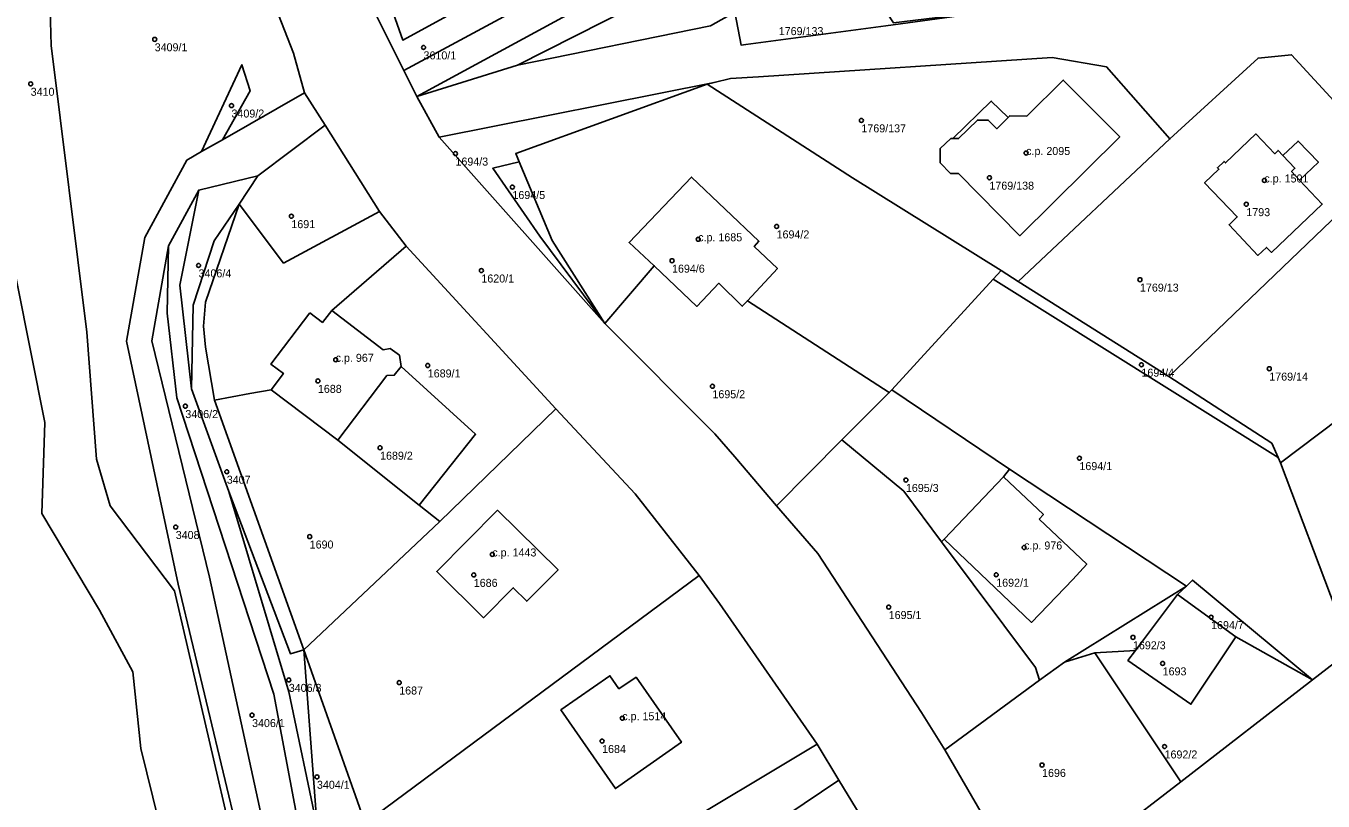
# Model space of a CAD drawing. Extents: x -878211 to -870363, y -1058464 to -1052522.
# Drawn here: x -875408.6 to -875246.5, y -1055503.8 to -1055407 of the extents above; entities that cross this region are included whole.
import ezdxf

# ---------------------------------------------------------------- set-up
doc = ezdxf.new("R2010")
doc.units = 0
for name, color, linetype in [('Definiční body', 7, 'Continuous'), ('Polygon budovy', 7, 'Continuous'), ('Polygon parcely', 7, 'Continuous')]:
    doc.layers.add(name, color=color, linetype=linetype)

msp = doc.modelspace()

# ---------------------------------------------------------------- linework, layer by layer
at = {"layer": 'Definiční body'}
for centre in [(-875392.53, -1055408.65994), (-875358.93, -1055409.66994), (-875408.03, -1055414.21994), (-875382.93, -1055416.93994), (-875304.2, -1055418.78994), (-875354.94, -1055422.93994), (-875283.61, -1055422.85994), (-875288.2, -1055425.94994), (-875253.83, -1055426.28994), (-875347.82, -1055427.11994), (-875256.09, -1055429.25994), (-875375.45, -1055430.75994), (-875314.8, -1055432.03994), (-875324.6, -1055433.63994), (-875327.87, -1055436.31994), (-875387.05, -1055436.90994), (-875351.7, -1055437.54994), (-875269.38, -1055438.68994), (-875369.91, -1055448.69994), (-875358.4, -1055449.40994), (-875269.2, -1055449.31994), (-875253.22, -1055449.80994), (-875372.13, -1055451.33994), (-875322.82, -1055452.00994), (-875388.7, -1055454.48994), (-875364.36, -1055459.68994), (-875276.95, -1055460.98994), (-875383.52, -1055462.68994), (-875298.64, -1055463.71994), (-875389.9, -1055469.59994), (-875373.16, -1055470.78994), (-875283.86, -1055472.14994), (-875350.33, -1055473.01994), (-875352.65, -1055475.57994), (-875287.35, -1055475.55994), (-875300.79, -1055479.59994), (-875260.49, -1055480.85994), (-875270.26, -1055483.37994), (-875266.55, -1055486.63994), (-875375.77, -1055488.69994), (-875361.97, -1055489.02994), (-875380.36, -1055493.09994), (-875334.09, -1055493.47994), (-875336.61, -1055496.33994), (-875266.31, -1055497.01994), (-875281.62, -1055499.32994), (-875372.25, -1055500.80994)]:
    msp.add_circle(centre, 0.25, dxfattribs=at)
at = {"layer": 'Polygon budovy'}
for points in [[(-875283.52, -1055418.25), (-875285.66, -1055418.21), (-875285.85, -1055418.41), (-875287.27, -1055419.83), (-875288.35, -1055418.74), (-875289.71, -1055418.74), (-875292.05, -1055421.06), (-875292.77, -1055421.05), (-875293.04, -1055421.05), (-875294.34, -1055422.31), (-875294.37, -1055424.08), (-875293.06, -1055425.4), (-875292.07, -1055425.4), (-875284.39, -1055433.2), (-875271.91, -1055420.85), (-875278.97, -1055413.74)], [(-875259.52, -1055424.89), (-875261.3, -1055426.58), (-875257.22, -1055430.85), (-875258.25, -1055431.82), (-875254.64, -1055435.65), (-875253.58, -1055434.65), (-875252.96, -1055435.29), (-875246.59, -1055429.25), (-875249.44, -1055426.25), (-875250.44, -1055425.18), (-875250.01, -1055424.77), (-875251.52, -1055423.18), (-875252.12, -1055422.54), (-875252.54, -1055422.96), (-875254.91, -1055420.48), (-875258.69, -1055424.09), (-875258.88, -1055423.91), (-875259.7, -1055424.7)], [(-875325.43, -1055425.86), (-875333.24, -1055434.04), (-875330.1, -1055436.95), (-875324.78, -1055442.02), (-875322, -1055439.13), (-875319.09, -1055442), (-875318.44, -1055441.31), (-875314.7, -1055437.28), (-875317.59, -1055434.54), (-875317, -1055433.88)], [(-875373.12, -1055442.84), (-875378.03, -1055449.23), (-875376.45, -1055450.39), (-875377.97, -1055452.46), (-875369.63, -1055458.76), (-875363.5, -1055450.66), (-875362.59, -1055450.62), (-875361.74, -1055449.52), (-875361.95, -1055448.13), (-875363.08, -1055447.28), (-875363.96, -1055447.44), (-875370.38, -1055442.54), (-875371.56, -1055444.03)], [(-875281.99, -1055468.6), (-875281.45, -1055468.03), (-875286.45, -1055463.32), (-875293.87, -1055471.12), (-875282.94, -1055481.52), (-875277.78, -1055476.14), (-875276.03, -1055474.24)], [(-875349.7, -1055467.5), (-875357.27, -1055475.15), (-875351.44, -1055480.92), (-875347.71, -1055477.19), (-875346.03, -1055478.87), (-875342.12, -1055474.95)], [(-875335.63, -1055488.18), (-875341.76, -1055492.45), (-875334.94, -1055502.27), (-875326.69, -1055496.49), (-875332.36, -1055488.37), (-875334.5, -1055489.8)]]:
    msp.add_lwpolyline(points, close=True, dxfattribs=at)
at = {"layer": 'Polygon parcely'}
for points in [[(-875231.79, -1055227.05), (-875224.67, -1055262.34), (-875226.76, -1055267.1), (-875229.31, -1055272.89), (-875225.06, -1055286.96), (-875220.69, -1055301.45), (-875229.15, -1055309.71), (-875259.08, -1055336.05), (-875280.53, -1055347.13), (-875293.06, -1055354.03), (-875306.02, -1055374.55), (-875312.45, -1055379.64), (-875339.18, -1055400.55), (-875361.39, -1055412.55), (-875359.75, -1055415.8), (-875334.2, -1055401.89), (-875295.89, -1055379.59), (-875257.96, -1055358.31), (-875248.53, -1055352.74), (-875243.72, -1055348.71), (-875221.1, -1055321.52), (-875212.34, -1055291.26), (-875214.82, -1055274.23), (-875220.48, -1055256.01)], [(-875410.21, -1055251.65), (-875408, -1055281.97), (-875403.15, -1055306.07), (-875400.01, -1055317.22), (-875393.86, -1055339.64), (-875392.67, -1055345.19), (-875389.47, -1055360.76), (-875386.61, -1055374.35), (-875384.88, -1055380.33), (-875384.74, -1055380.8), (-875384.09, -1055383.05), (-875379.01, -1055400.55), (-875375.2, -1055410.4), (-875373.79, -1055415.33), (-875371.21, -1055419.38), (-875364.43, -1055430.18), (-875361.09, -1055434.48)], [(-875220.48, -1055256.01), (-875214.82, -1055274.23), (-875212.34, -1055291.26), (-875221.1, -1055321.52), (-875243.72, -1055348.71), (-875248.53, -1055352.74), (-875257.96, -1055358.31), (-875295.89, -1055379.59), (-875334.2, -1055401.89), (-875359.75, -1055415.8), (-875347.18, -1055411.89), (-875332.77, -1055404.59), (-875294.24, -1055382.64), (-875256.41, -1055361.24), (-875247.12, -1055355.14), (-875241.48, -1055350.62), (-875218.95, -1055322.5), (-875209.67, -1055291.75), (-875212.29, -1055273.81), (-875218.28, -1055255.45)], [(-875411.52, -1055430.16), (-875406.28, -1055456.54), (-875406.63, -1055467.91), (-875399.44, -1055480), (-875395.27, -1055487.68), (-875394.25, -1055497.27), (-875385.17, -1055534.08), (-875389.5, -1055553.1), (-875373.61, -1055576.29), (-875380.17, -1055557.01), (-875378.41, -1055527.64), (-875390.05, -1055477.55), (-875398.11, -1055466.93), (-875399.81, -1055461.11), (-875401.03, -1055445.25), (-875405.49, -1055409.41), (-875405.79, -1055397.38), (-875407.04, -1055392.78), (-875407.33, -1055392.16), (-875407.58, -1055389.71), (-875407.99, -1055386.12), (-875408.13, -1055379.03), (-875408.37, -1055377.01), (-875411.13, -1055377.1)], [(-875214.82, -1055615.84), (-875230.72, -1055598.65), (-875238.71, -1055589.33), (-875255.84, -1055562.11), (-875260.85, -1055553.66), (-875271.37, -1055535.92), (-875271.69, -1055535.37), (-875283.03, -1055515.97), (-875293.76, -1055497.45), (-875296.7, -1055492.75), (-875309.64, -1055472.9), (-875314.82, -1055466.93), (-875320.01, -1055460.81), (-875322.51, -1055457.93), (-875336.25, -1055444.17), (-875356.99, -1055420.86), (-875359.75, -1055415.8), (-875361.39, -1055412.55), (-875366.89, -1055401.51)], [(-875301.13, -1055406.96), (-875318.64, -1055409.31), (-875319.23, -1055409.38), (-875320.04, -1055405.28)], [(-875323.06, -1055406.95), (-875347.18, -1055411.89), (-875359.75, -1055415.8), (-875356.99, -1055420.86), (-875322.62, -1055414.04), (-875320.55, -1055413.56), (-875317.08, -1055413.33), (-875280.37, -1055410.94), (-875273.56, -1055412.1), (-875265.63, -1055421.1), (-875254.63, -1055410.99), (-875250.43, -1055410.58), (-875237.95, -1055424.16)], [(-875361.09, -1055434.48), (-875342.38, -1055454.84), (-875332.46, -1055465.45), (-875324.46, -1055475.65), (-875321.94, -1055479.15), (-875309.75, -1055496.73), (-875307.03, -1055501.23), (-875298.32, -1055515.51), (-875296.28, -1055518.86), (-875294.23, -1055522.28), (-875291.94, -1055526.08), (-875291.39, -1055527), (-875285.41, -1055536.95), (-875272.22, -1055558.38), (-875258.75, -1055580.53), (-875249.96, -1055593.16), (-875245.63, -1055599.34), (-875233.28, -1055613.03)]]:
    msp.add_lwpolyline(points, dxfattribs=at)
for points in [[(-875251.68, -1055362.6), (-875247.82, -1055361.74), (-875241.48, -1055350.62), (-875247.12, -1055355.14), (-875256.41, -1055361.24), (-875294.24, -1055382.64), (-875332.77, -1055404.59), (-875347.18, -1055411.89), (-875323.06, -1055406.95), (-875320.04, -1055405.28), (-875320.68, -1055404.59), (-875306.81, -1055396.29), (-875279.14, -1055379.85), (-875277.63, -1055379.65), (-875270.38, -1055376.27), (-875254.34, -1055364.33)], [(-875331.66, -1055391.49), (-875333.3, -1055392.56), (-875335.35, -1055394.16), (-875340.52, -1055397.29), (-875350.43, -1055402.68), (-875361.52, -1055408.75), (-875372.06, -1055379), (-875359.97, -1055375.42), (-875361.54, -1055371.61), (-875371.47, -1055376.35), (-875374.17, -1055377.36), (-875366.89, -1055401.51), (-875361.39, -1055412.55), (-875339.18, -1055400.55), (-875312.45, -1055379.64), (-875308.39, -1055372.69), (-875309.39, -1055373.45), (-875311.46, -1055376.01), (-875315.48, -1055379.29), (-875318.73, -1055381.57)], [(-875359.97, -1055375.42), (-875372.06, -1055379), (-875361.52, -1055408.75), (-875350.43, -1055402.68), (-875351.51, -1055399.73), (-875352.76, -1055400.45), (-875352.18, -1055401.56), (-875355.57, -1055403.39), (-875356.27, -1055403.77), (-875358.21, -1055400.27), (-875357.66, -1055399.96), (-875357.26, -1055399.74), (-875354.12, -1055398), (-875354.05, -1055398.16), (-875352.43, -1055397.3)], [(-875393.78, -1055433.43), (-875388.52, -1055423.74), (-875386.66, -1055422.68), (-875381.62, -1055411.83), (-875380.59, -1055415.11), (-875384.07, -1055421.2), (-875373.79, -1055415.33), (-875375.2, -1055410.4), (-875379.01, -1055400.55), (-875384.09, -1055383.05), (-875407.04, -1055392.78), (-875405.79, -1055397.38), (-875405.49, -1055409.41), (-875401.03, -1055445.25), (-875399.81, -1055461.11), (-875398.11, -1055466.93), (-875390.05, -1055477.55), (-875378.41, -1055527.64), (-875380.17, -1055557.01), (-875377.76, -1055536.06), (-875377.58, -1055528.84), (-875382.08, -1055508.06), (-875389.6, -1055476.75), (-875396.05, -1055446.39)], [(-875301.13, -1055406.96), (-875284.35, -1055404.69), (-875300.19, -1055406.59), (-875306.04, -1055397.64), (-875320.04, -1055405.28), (-875319.23, -1055409.38), (-875318.64, -1055409.31)], [(-875265.63, -1055421.1), (-875284.62, -1055438.9), (-875265.77, -1055450.77), (-875244.46, -1055430.34), (-875237.95, -1055424.16), (-875250.43, -1055410.58), (-875254.63, -1055410.99)], [(-875386.66, -1055422.68), (-875384.07, -1055421.2), (-875380.59, -1055415.11), (-875381.62, -1055411.83)], [(-875323.48, -1055414.24), (-875305.3, -1055425.94), (-875286.73, -1055437.56), (-875284.62, -1055438.9), (-875265.63, -1055421.1), (-875273.56, -1055412.1), (-875280.37, -1055410.94), (-875317.08, -1055413.33), (-875320.55, -1055413.56), (-875322.62, -1055414.04)], [(-875285.85, -1055418.41), (-875285.66, -1055418.21), (-875283.52, -1055418.25), (-875278.97, -1055413.74), (-875271.91, -1055420.85), (-875284.39, -1055433.2), (-875292.07, -1055425.4), (-875293.06, -1055425.4), (-875294.37, -1055424.08), (-875294.34, -1055422.31), (-875293.04, -1055421.05), (-875292.77, -1055421.05), (-875287.98, -1055416.37)], [(-875285.85, -1055418.41), (-875287.98, -1055416.37), (-875292.77, -1055421.05), (-875293.04, -1055421.05), (-875294.34, -1055422.31), (-875294.37, -1055424.08), (-875293.06, -1055425.4), (-875292.07, -1055425.4), (-875284.39, -1055433.2), (-875271.91, -1055420.85), (-875278.97, -1055413.74), (-875283.52, -1055418.25), (-875285.66, -1055418.21)], [(-875371.21, -1055419.38), (-875373.79, -1055415.33), (-875384.07, -1055421.2), (-875386.66, -1055422.68), (-875388.52, -1055423.74), (-875393.78, -1055433.43), (-875396.05, -1055446.39), (-875389.6, -1055476.75), (-875382.08, -1055508.06), (-875377.58, -1055528.84), (-875373.28, -1055532.96), (-875385.7, -1055475.87), (-875392.89, -1055446.33), (-875390.81, -1055434.46), (-875387.03, -1055427.5), (-875379.64, -1055425.7)], [(-875356.99, -1055420.86), (-875336.25, -1055444.17), (-875344.41, -1055433.27), (-875350.28, -1055424.76), (-875346.96, -1055423.96), (-875347.41, -1055422.9), (-875323.48, -1055414.24), (-875322.62, -1055414.04)], [(-875346.96, -1055423.96), (-875342.86, -1055433.78), (-875336.25, -1055444.17), (-875330.1, -1055436.95), (-875333.24, -1055434.04), (-875325.43, -1055425.86), (-875317, -1055433.88), (-875317.59, -1055434.54), (-875314.7, -1055437.28), (-875318.44, -1055441.31), (-875300.71, -1055452.79), (-875300.4, -1055452.47), (-875287.72, -1055438.64), (-875286.73, -1055437.56), (-875305.3, -1055425.94), (-875323.48, -1055414.24), (-875347.41, -1055422.9)], [(-875411.41, -1055418.33), (-875446.56, -1055422.07), (-875440.71, -1055435.39), (-875435.04, -1055470.79), (-875431.46, -1055496.06), (-875411.8, -1055523.3), (-875389.5, -1055553.1), (-875385.17, -1055534.08), (-875394.25, -1055497.27), (-875395.27, -1055487.68), (-875399.44, -1055480), (-875406.63, -1055467.91), (-875406.28, -1055456.54), (-875411.52, -1055430.16)], [(-875379.64, -1055425.7), (-875381.99, -1055429.26), (-875376.42, -1055436.62), (-875364.43, -1055430.18), (-875371.21, -1055419.38)], [(-875258.69, -1055424.09), (-875254.91, -1055420.48), (-875252.54, -1055422.96), (-875252.12, -1055422.54), (-875251.52, -1055423.18), (-875249.62, -1055421.37), (-875247.08, -1055424.01), (-875249.44, -1055426.25), (-875246.59, -1055429.25), (-875252.96, -1055435.29), (-875253.58, -1055434.65), (-875254.64, -1055435.65), (-875258.25, -1055431.82), (-875257.22, -1055430.85), (-875261.3, -1055426.58), (-875259.52, -1055424.89), (-875259.7, -1055424.7), (-875258.88, -1055423.91)], [(-875258.69, -1055424.09), (-875258.88, -1055423.91), (-875259.7, -1055424.7), (-875259.52, -1055424.89), (-875261.3, -1055426.58), (-875257.22, -1055430.85), (-875258.25, -1055431.82), (-875254.64, -1055435.65), (-875253.58, -1055434.65), (-875252.96, -1055435.29), (-875246.59, -1055429.25), (-875249.44, -1055426.25), (-875247.08, -1055424.01), (-875249.62, -1055421.37), (-875251.52, -1055423.18), (-875252.12, -1055422.54), (-875252.54, -1055422.96), (-875254.91, -1055420.48)], [(-875336.25, -1055444.17), (-875342.86, -1055433.78), (-875346.96, -1055423.96), (-875350.28, -1055424.76), (-875344.41, -1055433.27)], [(-875244.46, -1055430.34), (-875265.77, -1055450.77), (-875252.92, -1055459.13), (-875252.1, -1055460.91), (-875251.8, -1055461.57), (-875225.21, -1055441.49), (-875237.95, -1055424.16)], [(-875381.99, -1055429.26), (-875379.64, -1055425.7), (-875387.03, -1055427.5), (-875389.37, -1055439.38), (-875387.93, -1055452.32), (-875387.74, -1055441.86), (-875385.08, -1055433.85)], [(-875318.44, -1055441.31), (-875314.7, -1055437.28), (-875317.59, -1055434.54), (-875317, -1055433.88), (-875325.43, -1055425.86), (-875333.24, -1055434.04), (-875330.1, -1055436.95), (-875324.78, -1055442.02), (-875322, -1055439.13), (-875319.09, -1055442)], [(-875387.03, -1055427.5), (-875390.81, -1055434.46), (-875390.99, -1055442.88), (-875389.77, -1055453.45), (-875377.62, -1055490.49), (-875374.08, -1055509.25), (-875372, -1055510.07), (-875372.23, -1055507.1), (-875375.76, -1055490.19), (-875383.26, -1055465.15), (-875387.93, -1055452.32), (-875389.37, -1055439.38)], [(-875381.99, -1055429.26), (-875385.08, -1055433.85), (-875387.74, -1055441.86), (-875387.93, -1055452.32), (-875383.26, -1055465.15), (-875375.56, -1055485.42), (-875373.87, -1055484.94), (-875385.05, -1055453.74), (-875386.16, -1055447.12), (-875386.42, -1055444.51), (-875386.17, -1055441.48)], [(-875363.5, -1055450.66), (-875362.59, -1055450.62), (-875361.74, -1055449.52), (-875361.95, -1055448.13), (-875363.08, -1055447.28), (-875363.96, -1055447.44), (-875370.38, -1055442.54), (-875361.09, -1055434.48), (-875364.43, -1055430.18), (-875376.42, -1055436.62), (-875381.99, -1055429.26), (-875386.17, -1055441.48), (-875386.42, -1055444.51), (-875386.16, -1055447.12), (-875385.05, -1055453.74), (-875380.64, -1055452.92), (-875377.97, -1055452.46), (-875369.63, -1055458.76)], [(-875392.89, -1055446.33), (-875385.7, -1055475.87), (-875373.28, -1055532.96), (-875370.61, -1055533.79), (-875373.51, -1055510.98), (-875372, -1055510.07), (-875374.08, -1055509.25), (-875377.62, -1055490.49), (-875389.77, -1055453.45), (-875390.99, -1055442.88), (-875390.81, -1055434.46)], [(-875342.38, -1055454.84), (-875361.09, -1055434.48), (-875370.38, -1055442.54), (-875363.96, -1055447.44), (-875363.08, -1055447.28), (-875361.95, -1055448.13), (-875361.74, -1055449.52), (-875352.43, -1055458.01), (-875359.48, -1055466.85), (-875356.9, -1055468.9)], [(-875319.09, -1055442), (-875322, -1055439.13), (-875324.78, -1055442.02), (-875330.1, -1055436.95), (-875336.25, -1055444.17), (-875322.51, -1055457.93), (-875320.01, -1055460.81), (-875314.82, -1055466.93), (-875306.63, -1055458.71), (-875300.71, -1055452.79), (-875318.44, -1055441.31)], [(-875284.62, -1055438.9), (-875286.73, -1055437.56), (-875287.72, -1055438.64), (-875252.1, -1055460.91), (-875252.92, -1055459.13), (-875265.77, -1055450.77)], [(-875263.57, -1055476.99), (-875262.81, -1055476.23), (-875247.81, -1055488.67), (-875242.71, -1055484.73), (-875244.86, -1055480), (-875251.8, -1055461.57), (-875252.1, -1055460.91), (-875287.72, -1055438.64), (-875300.4, -1055452.47), (-875285.69, -1055462.38)], [(-875244.86, -1055480), (-875223.01, -1055464.1), (-875227.52, -1055458.06), (-875224.13, -1055455.52), (-875226.4, -1055452.41), (-875220.89, -1055448.34), (-875220.43, -1055448.95), (-875216.18, -1055454.65), (-875217.53, -1055455.67), (-875215.5, -1055458.43), (-875213.74, -1055457.1), (-875225.21, -1055441.49), (-875251.8, -1055461.57)], [(-875361.74, -1055449.52), (-875362.59, -1055450.62), (-875363.5, -1055450.66), (-875369.63, -1055458.76), (-875359.48, -1055466.85), (-875352.43, -1055458.01)], [(-875356.9, -1055468.9), (-875359.48, -1055466.85), (-875369.63, -1055458.76), (-875377.97, -1055452.46), (-875380.64, -1055452.92), (-875385.05, -1055453.74), (-875373.87, -1055484.94)], [(-875294.17, -1055471.44), (-875293.87, -1055471.12), (-875286.45, -1055463.32), (-875285.69, -1055462.38), (-875300.4, -1055452.47), (-875300.71, -1055452.79), (-875306.63, -1055458.71), (-875298.88, -1055465.13)], [(-875356.9, -1055468.9), (-875373.87, -1055484.94), (-875366.21, -1055506.59), (-875324.46, -1055475.65), (-875332.46, -1055465.45), (-875342.38, -1055454.84)], [(-875298.88, -1055465.13), (-875306.63, -1055458.71), (-875314.82, -1055466.93), (-875309.64, -1055472.9), (-875296.7, -1055492.75), (-875293.76, -1055497.45), (-875281.96, -1055488.74), (-875282.44, -1055487.16), (-875294.17, -1055471.44)], [(-875281.96, -1055488.74), (-875278.83, -1055486.48), (-875263.57, -1055476.99), (-875285.69, -1055462.38), (-875286.45, -1055463.32), (-875293.87, -1055471.12), (-875294.17, -1055471.44), (-875282.44, -1055487.16)], [(-875372.23, -1055507.1), (-875373.87, -1055484.94), (-875375.56, -1055485.42), (-875383.26, -1055465.15), (-875375.76, -1055490.19)], [(-875347.71, -1055477.19), (-875346.03, -1055478.87), (-875342.12, -1055474.95), (-875349.7, -1055467.5), (-875357.27, -1055475.15), (-875351.44, -1055480.92)], [(-875347.71, -1055477.19), (-875351.44, -1055480.92), (-875357.27, -1055475.15), (-875349.7, -1055467.5), (-875342.12, -1055474.95), (-875346.03, -1055478.87)], [(-875366.21, -1055506.59), (-875358.03, -1055525.92), (-875329.2, -1055508.39), (-875309.75, -1055496.73), (-875321.94, -1055479.15), (-875324.46, -1055475.65)], [(-875263.57, -1055476.99), (-875278.83, -1055486.48), (-875275.03, -1055485.32), (-875269.96, -1055485.02), (-875264.7, -1055478.02)], [(-875257.4, -1055483.32), (-875247.81, -1055488.67), (-875262.81, -1055476.23), (-875263.57, -1055476.99), (-875264.7, -1055478.02)], [(-875264.7, -1055478.02), (-875269.96, -1055485.02), (-875270.88, -1055486.25), (-875263.02, -1055491.74), (-875257.4, -1055483.32)], [(-875275.03, -1055485.32), (-875264.29, -1055501.41), (-875247.81, -1055488.67), (-875257.4, -1055483.32), (-875263.02, -1055491.74), (-875270.88, -1055486.25), (-875269.96, -1055485.02)], [(-875372.23, -1055507.1), (-875372, -1055510.07), (-875366.21, -1055506.59), (-875373.87, -1055484.94)], [(-875272.82, -1055508), (-875283.03, -1055515.97), (-875271.69, -1055535.37), (-875271.37, -1055535.92), (-875267.16, -1055533.24), (-875245.32, -1055519.32), (-875226.85, -1055507.92), (-875234.01, -1055497.3), (-875242.71, -1055484.73), (-875247.81, -1055488.67), (-875264.29, -1055501.41)], [(-875278.83, -1055486.48), (-875281.96, -1055488.74), (-875293.76, -1055497.45), (-875283.03, -1055515.97), (-875272.82, -1055508), (-875264.29, -1055501.41), (-875275.03, -1055485.32)], [(-875341.76, -1055492.45), (-875334.94, -1055502.27), (-875326.69, -1055496.49), (-875332.36, -1055488.37), (-875334.5, -1055489.8), (-875335.63, -1055488.18)], [(-875341.76, -1055492.45), (-875335.63, -1055488.18), (-875334.5, -1055489.8), (-875332.36, -1055488.37), (-875326.69, -1055496.49), (-875334.94, -1055502.27)], [(-875313.89, -1055515.04), (-875313.24, -1055514.56), (-875317.71, -1055508.41), (-875307.03, -1055501.23), (-875309.75, -1055496.73), (-875329.2, -1055508.39), (-875326.13, -1055512.51), (-875324.01, -1055515.46), (-875328.89, -1055519.04), (-875325.6, -1055523.55), (-875320.64, -1055519.92), (-875320, -1055519.46), (-875318.99, -1055520.79), (-875312.9, -1055516.39)], [(-875322.46, -1055530.43), (-875318.75, -1055528.17), (-875313.74, -1055525.12), (-875298.32, -1055515.51), (-875307.03, -1055501.23), (-875317.71, -1055508.41), (-875313.24, -1055514.56), (-875313.89, -1055515.04), (-875312.9, -1055516.39), (-875318.99, -1055520.79), (-875320, -1055519.46), (-875320.64, -1055519.92), (-875325.6, -1055523.55), (-875328.89, -1055519.04), (-875324.01, -1055515.46), (-875326.13, -1055512.51), (-875329.2, -1055508.39), (-875358.03, -1055525.92), (-875353.03, -1055533.32), (-875345.43, -1055544.23), (-875326.86, -1055533.04)]]:
    msp.add_lwpolyline(points, close=True, dxfattribs=at)

# ---------------------------------------------------------------- texts
at = {"layer": 'Definiční body'}
for s, p in [('1769/133', (-875314.53, -1055408.129)), ('3409/1', (-875392.53, -1055410.149)), ('3610/1', (-875358.93, -1055411.159)), ('3410', (-875408.03, -1055415.709)), ('3409/2', (-875382.93, -1055418.429)), ('1769/137', (-875304.2, -1055420.279)), ('1694/3', (-875354.94, -1055424.429)), ('c.p. 2095', (-875283.61, -1055423.11)), ('1769/138', (-875288.2, -1055427.439)), ('c.p. 1501', (-875253.83, -1055426.54)), ('1694/5', (-875347.82, -1055428.609)), ('1793', (-875256.09, -1055430.749)), ('1691', (-875375.45, -1055432.249)), ('c.p. 1685', (-875324.6, -1055433.889)), ('1694/2', (-875314.8, -1055433.529)), ('3406/4', (-875387.05, -1055438.399)), ('1620/1', (-875351.7, -1055439.039)), ('1694/6', (-875327.87, -1055437.809)), ('1769/13', (-875269.38, -1055440.179)), ('c.p. 967', (-875369.91, -1055448.95)), ('1689/1', (-875358.4, -1055450.899)), ('1694/4', (-875269.2, -1055450.809)), ('1769/14', (-875253.22, -1055451.299)), ('1688', (-875372.13, -1055452.829)), ('1695/2', (-875322.82, -1055453.499)), ('3406/2', (-875388.7, -1055455.979)), ('1689/2', (-875364.36, -1055461.179)), ('1694/1', (-875276.95, -1055462.479)), ('3407', (-875383.52, -1055464.179)), ('1695/3', (-875298.64, -1055465.209)), ('3408', (-875389.9, -1055471.089)), ('1690', (-875373.16, -1055472.279)), ('c.p. 1443', (-875350.33, -1055473.27)), ('c.p. 976', (-875283.86, -1055472.399)), ('1686', (-875352.65, -1055477.069)), ('1692/1', (-875287.35, -1055477.049)), ('1695/1', (-875300.79, -1055481.089)), ('1694/7', (-875260.49, -1055482.349)), ('1692/3', (-875270.26, -1055484.869)), ('1693', (-875266.55, -1055488.129)), ('3406/3', (-875375.77, -1055490.189)), ('1687', (-875361.97, -1055490.519)), ('c.p. 1514', (-875334.09, -1055493.73)), ('3406/1', (-875380.36, -1055494.589)), ('1684', (-875336.61, -1055497.829)), ('1692/2', (-875266.31, -1055498.509)), ('1696', (-875281.62, -1055500.819)), ('3404/1', (-875372.25, -1055502.299))]:
    msp.add_text(s, height=0.999996, dxfattribs=at).set_placement(p)

doc.saveas('drawing.dxf')
